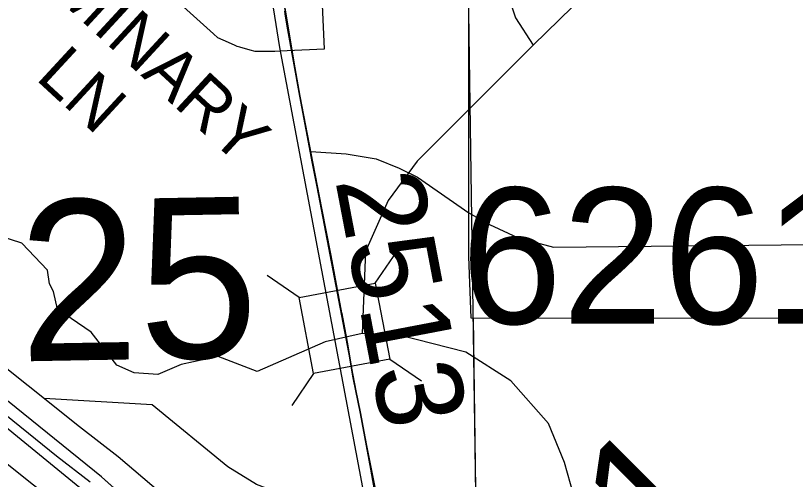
# Model space of a CAD drawing. Extents: x 23.6 to 68.7, y -63 to -29.
# Drawn here: x 44.357 to 44.988, y -50.515 to -50.14 of the extents above; entities that cross this region are included whole.
import ezdxf

# ---------------------------------------------------------------- set-up
doc = ezdxf.new("R2010")
doc.units = 0
for name, color, linetype in [('tdCoCorpBndry', 7, 'Continuous'), ('tdCoDivCarto', 7, 'Continuous'), ('tdCoHydroRiver', 7, 'Continuous'), ('tdCoPriCL', 7, 'Continuous'), ('tdCoPriDiv', 7, 'Continuous'), ('tdCoPrimary', 7, 'Continuous'), ('tdCoPriNonDiv', 7, 'Continuous'), ('tdCoPriNonDivCL', 7, 'Continuous'), ('tdCoPriRamp', 7, 'Continuous'), ('tdCoPropPend', 7, 'Continuous'), ('tdCoSecRdNmbr', 7, 'Continuous'), ('tdCoSecRdTxt', 7, 'Continuous'), ('tdCoSecRteBand', 7, 'Continuous'), ('tdCoSectLine', 7, 'Continuous'), ('tdCoSectLinePart', 7, 'Continuous'), ('tdCoSectNmbr', 7, 'Continuous'), ('tdCoStrucNonDivPri', 7, 'Continuous'), ('tdCoStrucPriMaintName', 7, 'Continuous'), ('tdCoTwpBndryShd', 7, 'Continuous'), ('tdStHwyPriRefPost1', 7, 'Continuous')]:
    doc.layers.add(name, color=color, linetype=linetype)

msp = doc.modelspace()

# ---------------------------------------------------------------- linework, layer by layer
at = {"layer": 'tdCoCorpBndry'}
msp.add_lwpolyline([(45.31546, -50.07846), (45.29638, -50.30091), (45.29287, -50.32325), (45.2084, -50.32353), (45.20044, -50.32329), (45.19483, -50.32493), (45.19038, -50.32727), (45.18658, -50.33227), (45.18613, -50.33555), (45.18568, -50.33883), (45.18524, -50.34201), (45.18512, -50.34879), (45.18589, -50.38505), (44.72565, -50.38476), (44.72369, -50.33488), (44.72381, -50.08158)], dxfattribs=at)
at = {"layer": 'tdCoDivCarto'}
for p, q in [((44.42662, -50.51323), (44.345, -50.44714)), ((44.35559, -50.47808), (44.41211, -50.52419)), ((44.47027, -50.55219), (44.42662, -50.51323))]:
    msp.add_line(p, q, dxfattribs=at)
for points in [[(44.48312, -50.56443), (44.48143, -50.56275), (44.47027, -50.55219), (44.42662, -50.51323), (44.345, -50.44714), (44.33229, -50.43696), (44.29512, -50.40721)], [(44.48312, -50.56443), (44.48143, -50.56275), (44.47027, -50.55219), (44.42662, -50.51323), (44.345, -50.44714), (44.33229, -50.43696), (44.29512, -50.40721)], [(44.48312, -50.56443), (44.48143, -50.56275), (44.47027, -50.55219), (44.42662, -50.51323), (44.345, -50.44714), (44.33229, -50.43696), (44.29512, -50.40721)], [(44.33306, -50.45989), (44.3337, -50.46041), (44.35559, -50.47808), (44.41211, -50.52419)], [(44.33306, -50.45989), (44.3337, -50.46041), (44.35559, -50.47808), (44.41211, -50.52419)], [(44.33306, -50.45989), (44.3337, -50.46041), (44.35559, -50.47808), (44.41211, -50.52419)]]:
    msp.add_lwpolyline(points, dxfattribs=at)
at = {"layer": 'tdCoHydroRiver'}
for points in [[(45.52912, -49.88125), (45.31551, -49.87723), (45.20809, -49.89418), (45.03133, -49.94187), (44.98897, -49.98339), (44.94011, -50.00444), (44.91975, -50.02835), (44.91201, -50.04422), (44.90739, -50.05689), (44.88088, -50.09029), (44.81804, -50.12246), (44.77581, -50.1639)], [(44.75326, -50.11676), (44.76139, -50.14194), (44.77581, -50.1639)], [(44.77581, -50.1639), (44.68199, -50.25793), (44.65861, -50.28973), (44.64006, -50.33095), (44.63753, -50.39727)], [(44.63753, -50.39727), (44.60761, -50.40387), (44.55258, -50.42807), (44.5209, -50.41575), (44.49097, -50.42234), (44.4721, -50.43042), (44.45314, -50.42902), (44.43888, -50.42284), (44.4181, -50.3962), (44.39109, -50.37752), (44.3878, -50.36334), (44.38458, -50.35705), (44.3829, -50.34602), (44.36217, -50.32412), (44.33367, -50.31492)], [(45.53884, -50.98694), (45.48098, -50.94645), (45.44738, -50.93099), (45.40241, -50.89827), (45.38603, -50.86844), (45.38058, -50.8306), (45.37234, -50.81332), (45.35964, -50.80555), (45.32169, -50.79802), (45.28842, -50.78571), (45.21366, -50.72643), (45.12295, -50.64837), (45.08014, -50.62826), (44.93611, -50.58859), (44.84924, -50.5831), (44.8239, -50.57387), (44.81581, -50.55343), (44.80111, -50.50147), (44.78819, -50.47002), (44.75787, -50.43559), (44.72134, -50.41226), (44.66754, -50.39856), (44.63753, -50.39727)]]:
    msp.add_lwpolyline(points, dxfattribs=at)
at = {"layer": 'tdCoPriCL'}
for points in [[(43.86376, -50.06783), (43.97866, -50.15964), (44.09116, -50.25224), (44.26393, -50.39544), (44.28901, -50.41436), (44.33754, -50.45386), (44.39006, -50.49608), (44.41741, -50.51724)], [(44.6674, -50.64094), (44.66196, -50.61357), (44.65719, -50.5836), (44.65538, -50.57221), (44.64839, -50.52825), (44.64445, -50.507), (44.63606, -50.46191), (44.63015, -50.43306), (44.62497, -50.40273), (44.61362, -50.3428), (44.61168, -50.33276), (44.6045, -50.2957), (44.59735, -50.25969), (44.58699, -50.20519), (44.57688, -50.14872), (44.57498, -50.13659)]]:
    msp.add_lwpolyline(points, dxfattribs=at)
at = {"layer": 'tdCoPriDiv'}
for points in [[(43.03809, -49.15106), (43.23191, -49.39724), (43.38944, -49.60065), (43.52711, -49.7749), (43.59871, -49.86111), (43.61699, -49.88661), (43.66053, -49.93524), (43.6911, -49.96501), (43.80338, -50.05918), (43.9598, -50.18293), (44.24535, -50.41896), (44.37152, -50.51962), (44.40192, -50.54315), (44.43932, -50.575), (44.4641, -50.59979), (44.497, -50.63767), (44.53433, -50.68647), (44.58017, -50.76139), (44.59427, -50.78894), (44.60743, -50.81942), (44.62566, -50.86949), (44.65269, -50.97903), (44.66236, -51.03491)], [(43.11296, -49.149), (43.27923, -49.36035), (43.43715, -49.56425), (43.5737, -49.7371), (43.64623, -49.82442), (43.66449, -49.8499), (43.70331, -49.89315), (43.73072, -49.91984), (43.84123, -50.0126), (43.9976, -50.13633), (44.28258, -50.37189), (44.40867, -50.47251), (44.43996, -50.49672), (44.47987, -50.5307), (44.50773, -50.55857), (44.54364, -50.59993), (44.58445, -50.65337), (44.63279, -50.73251), (44.64858, -50.76336), (44.6632, -50.79725), (44.68299, -50.85158), (44.71153, -50.96714), (44.72318, -51.03446)]]:
    msp.add_lwpolyline(points, dxfattribs=at)
at = {"layer": 'tdCoPrimary'}
msp.add_line((44.62535, -50.40273), (44.62126, -50.38115), dxfattribs=at)
msp.add_line((44.62535, -50.40273), (44.62126, -50.38115), dxfattribs=at)
for points in [[(44.62126, -50.38115), (44.62113, -50.38044), (44.614, -50.3428), (44.61206, -50.33276), (44.60488, -50.2957), (44.59773, -50.25969), (44.58737, -50.20519), (44.57726, -50.14872), (44.57567, -50.13858), (44.57035, -50.10458), (44.55901, -50.03454), (44.54471, -49.92949), (44.53829, -49.88091), (44.53753, -49.87534)], [(44.62126, -50.38115), (44.62113, -50.38044), (44.614, -50.3428), (44.61206, -50.33276), (44.60488, -50.2957), (44.59773, -50.25969), (44.58737, -50.20519), (44.57726, -50.14872), (44.57567, -50.13858), (44.57035, -50.10458), (44.55901, -50.03454), (44.54471, -49.92949), (44.53829, -49.88091), (44.53753, -49.87534)], [(43.89049, -50.10028), (43.97089, -50.16489), (44.02416, -50.20928), (44.07644, -50.25095), (44.12181, -50.28893), (44.17878, -50.33505), (44.26484, -50.40484), (44.33306, -50.45989), (44.3337, -50.46041), (44.35559, -50.47808), (44.41211, -50.52419), (44.4239, -50.53381), (44.45547, -50.56118), (44.47865, -50.58437), (44.50405, -50.61174), (44.52304, -50.63517), (44.544, -50.66303), (44.56718, -50.69608), (44.58691, -50.7274), (44.60812, -50.76735), (44.62119, -50.79546), (44.62774, -50.81203)], [(44.66835, -50.6438), (44.66778, -50.64094), (44.66234, -50.61357), (44.65757, -50.5836), (44.64877, -50.52825), (44.64482, -50.507), (44.63644, -50.46191), (44.63052, -50.43306), (44.62561, -50.40429), (44.62535, -50.40273), (44.62126, -50.38115), (44.62113, -50.38044), (44.614, -50.3428), (44.61206, -50.33276), (44.60488, -50.2957), (44.59773, -50.25969), (44.58737, -50.20519), (44.57726, -50.14872), (44.57567, -50.13858)], [(44.64482, -50.507), (44.63644, -50.46191), (44.63052, -50.43306), (44.62561, -50.40429), (44.62535, -50.40273)], [(44.64482, -50.507), (44.63644, -50.46191), (44.63052, -50.43306), (44.62561, -50.40429), (44.62535, -50.40273)], [(44.48312, -50.56443), (44.48143, -50.56275), (44.47027, -50.55219), (44.42662, -50.51323), (44.345, -50.44714), (44.33229, -50.43696), (44.29512, -50.40721)], [(44.48312, -50.56443), (44.48143, -50.56275), (44.47027, -50.55219), (44.42662, -50.51323), (44.345, -50.44714), (44.33229, -50.43696), (44.29512, -50.40721)], [(44.63864, -50.79333), (44.63205, -50.77808), (44.61725, -50.74701), (44.60073, -50.71766), (44.59331, -50.7048), (44.58558, -50.69212), (44.57753, -50.67964), (44.56917, -50.66736), (44.5605, -50.6553), (44.55154, -50.64346), (44.54228, -50.63185), (44.5329, -50.61968), (44.5232, -50.60777), (44.5132, -50.59611), (44.5029, -50.58472), (44.49231, -50.57359), (44.48312, -50.56443), (44.48143, -50.56275), (44.47027, -50.55219), (44.42662, -50.51323), (44.345, -50.44714)], [(44.33306, -50.45989), (44.3337, -50.46041), (44.35559, -50.47808), (44.41211, -50.52419)], [(44.33306, -50.45989), (44.3337, -50.46041), (44.35559, -50.47808), (44.41211, -50.52419)], [(44.65757, -50.5836), (44.64877, -50.52825), (44.64482, -50.507)], [(44.65757, -50.5836), (44.64877, -50.52825), (44.64482, -50.507)]]:
    msp.add_lwpolyline(points, dxfattribs=at)
at = {"layer": 'tdCoPriNonDiv'}
msp.add_lwpolyline([(44.67743, -50.69677), (44.67235, -50.64379), (44.6361, -50.4619), (44.58703, -50.20518), (44.55867, -50.03453), (44.50269, -49.63084), (44.47926, -49.46536), (44.46644, -49.37313), (44.462, -49.31543), (44.45756, -49.08485), (44.46052, -49.06563)], dxfattribs=at)
at = {"layer": 'tdCoPriNonDivCL'}
msp.add_lwpolyline([(44.66797, -50.6438), (44.6674, -50.64094), (44.66196, -50.61357), (44.65719, -50.5836), (44.64839, -50.52825), (44.64445, -50.507), (44.63606, -50.46191), (44.63015, -50.43306), (44.62523, -50.40429), (44.62497, -50.40273), (44.62075, -50.38044), (44.61362, -50.3428), (44.61168, -50.33276), (44.6045, -50.2957), (44.59735, -50.25969), (44.58699, -50.20519), (44.57688, -50.14872), (44.57529, -50.13858)], dxfattribs=at)
msp.add_lwpolyline([(44.66797, -50.6438), (44.6674, -50.64094), (44.66196, -50.61357), (44.65719, -50.5836), (44.64839, -50.52825), (44.64445, -50.507), (44.63606, -50.46191), (44.63015, -50.43306), (44.62523, -50.40429), (44.62497, -50.40273), (44.62075, -50.38044), (44.61362, -50.3428), (44.61168, -50.33276), (44.6045, -50.2957), (44.59735, -50.25969), (44.58699, -50.20519), (44.57688, -50.14872), (44.57529, -50.13858)], dxfattribs=at)
at = {"layer": 'tdCoPriRamp'}
msp.add_lwpolyline([(44.65982, -50.53452), (44.64672, -50.53081), (44.63347, -50.53358), (44.6048, -50.53327), (44.57774, -50.52894), (44.55204, -50.51944), (44.52868, -50.50512), (44.46767, -50.45478), (44.38028, -50.44986)], dxfattribs=at)
at = {"layer": 'tdCoPropPend'}
for p, q in [((44.5959, -50.25009), (44.6246, -50.25184)), ((44.6246, -50.25184), (44.64885, -50.25595)), ((44.64885, -50.25595), (44.66735, -50.26335)), ((44.66735, -50.26335), (44.68215, -50.27075)), ((44.68215, -50.27075), (44.7237, -50.29952)), ((44.7237, -50.29952), (44.74051, -50.30897)), ((44.74051, -50.30897), (44.76311, -50.31966)), ((44.76311, -50.31966), (44.7923, -50.32747)), ((44.7923, -50.32747), (45.20044, -50.32329))]:
    msp.add_line(p, q, dxfattribs=at)
at = {"layer": 'tdCoSecRteBand'}
msp.add_lwpolyline([(44.60406, -50.10727), (44.60678, -50.16721), (44.57681, -50.16856), (44.56677, -50.16902), (44.5661, -50.16905), (44.56542, -50.16905), (44.55509, -50.16905), (44.55097, -50.16905), (44.547, -50.16794), (44.5384, -50.16553), (44.5363, -50.16494), (44.5343, -50.16405), (44.52501, -50.15992), (44.52069, -50.158), (44.51718, -50.15485), (44.48741, -50.12816)], dxfattribs=at)
at = {"layer": 'tdCoSectLine'}
msp.add_lwpolyline([(44.71545, -49.58085), (44.73002, -50.5825)], dxfattribs=at)
at = {"layer": 'tdCoSectLinePart'}
msp.add_lwpolyline([(44.72715, -50.38476), (44.73002, -50.5825)], dxfattribs=at)
at = {"layer": 'tdCoStrucNonDivPri'}
for p, q in [((44.64809, -50.35637), (44.66572, -50.3305)), ((44.58658, -50.36801), (44.56072, -50.35038)), ((44.65973, -50.41787), (44.68559, -50.4355)), ((44.59822, -50.42952), (44.58059, -50.45538))]:
    msp.add_line(p, q, dxfattribs=at)
msp.add_lwpolyline([(44.59822, -50.42952), (44.58658, -50.36801), (44.64809, -50.35637), (44.65973, -50.41787)], close=True, dxfattribs=at)
at = {"layer": 'tdCoTwpBndryShd'}
msp.add_lwpolyline([(43.71876, -49.84409), (43.72061, -50.07095), (44.55313, -50.05574), (44.57062, -50.16586), (44.65206, -50.59761), (44.72461, -51.08943), (44.72931, -51.57958), (44.7461, -52.18403), (44.74944, -52.62075), (44.75986, -53.61968), (44.78663, -54.62135), (44.80886, -55.62407), (44.80372, -55.62236), (44.80372, -55.62412), (44.80585, -56.62306), (44.83051, -57.63507)], dxfattribs=at)

# ---------------------------------------------------------------- texts
at = {"layer": 'tdCoSecRdNmbr'}
msp.add_text('2513', height=0.07, rotation=280.81143, dxfattribs=at).set_placement((44.61558, -50.27318))
at = {"layer": 'tdCoSecRdTxt'}
for s, p in [('LUMINARY', (44.33552, -50.07537)), ('LN', (44.37248, -50.19113))]:
    msp.add_text(s, height=0.04, rotation=317.29492, dxfattribs=at).set_placement(p)
at = {"layer": 'tdCoSectNmbr'}
msp.add_text('25', height=0.13, rotation=1.03445, dxfattribs=at).set_placement((44.36075, -50.41979))
at = {"layer": 'tdCoStrucPriMaintName'}
msp.add_text('62613S063', height=0.11, dxfattribs=at).set_placement((44.71736, -50.38936))
msp.add_text('62613S063', height=0.11, dxfattribs=at).set_placement((44.71736, -50.38936))
msp.add_text('62613S063', height=0.11, dxfattribs=at).set_placement((44.71736, -50.38936))
at = {"layer": 'tdStHwyPriRefPost1'}
msp.add_text('‒‒61', height=0.1, rotation=45, dxfattribs=at).set_placement((44.71856, -50.74419))

doc.saveas('drawing.dxf')
